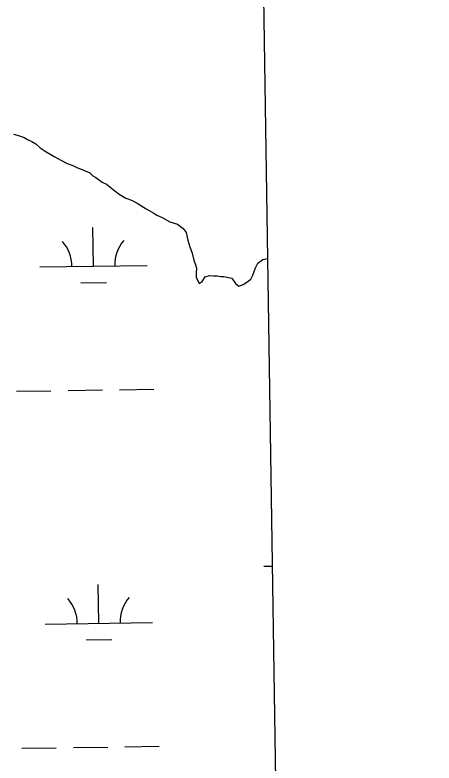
# Model space of a CAD drawing. Extents: x 3807117 to 3845308, y 337856 to 363736.
# Drawn here: x 3842804 to 3843194, y 353352 to 354048 of the extents above; entities that cross this region are included whole.
import ezdxf

# ---------------------------------------------------------------- set-up
doc = ezdxf.new("R2010")
doc.units = 0
for name, color, linetype in [('V-GRID-FRAM', 7, 'Continuous'), ('V-TOPO-SHOR', 7, 'Continuous'), ('V-WETL-SWMP', 7, 'Continuous')]:
    doc.layers.add(name, color=color, linetype=linetype)

msp = doc.modelspace()

# ---------------------------------------------------------------- linework, layer by layer
at = {"layer": 'V-GRID-FRAM'}
msp.add_lwpolyline([(3811100.57, 361461.86), (3842914.16, 361938.5), (3843194.47, 343758.27), (3811365.02, 343281.4), (3811100.57, 361461.86)], dxfattribs=at)
at = {"layer": 'V-TOPO-SHOR'}
for p, q in [((3842802.63, 353937.49), (3842808.2, 353935.99)), ((3842808.2, 353935.99), (3842812.59, 353934.48)), ((3842812.59, 353934.48), (3842815.79, 353932.55)), ((3842815.79, 353932.55), (3842819.79, 353930.63)), ((3842819.79, 353930.63), (3842823.39, 353928.32)), ((3842823.39, 353928.32), (3842827.42, 353924.81)), ((3842827.42, 353924.81), (3842832.22, 353921.72)), ((3842832.22, 353921.72), (3842840.63, 353916.71)), ((3842840.63, 353916.71), (3842847.44, 353912.85)), ((3842847.44, 353912.85), (3842852.63, 353910.16)), ((3842852.63, 353910.16), (3842857.82, 353908.27)), ((3842857.82, 353908.27), (3842862.22, 353905.96)), ((3842862.22, 353905.96), (3842867.4, 353904.07)), ((3842867.4, 353904.07), (3842873.79, 353901.4)), ((3842873.79, 353901.4), (3842876.61, 353898.67)), ((3842876.61, 353898.67), (3842879.41, 353897.13)), ((3842879.41, 353897.13), (3842885.43, 353892.87)), ((3842885.43, 353892.87), (3842889.43, 353890.95)), ((3842889.43, 353890.95), (3842897.06, 353884.73)), ((3842897.06, 353884.73), (3842901.08, 353881.63)), ((3842901.08, 353881.63), (3842907.49, 353877.77)), ((3842907.49, 353877.77), (3842912.67, 353875.87)), ((3842912.67, 353875.87), (3842917.87, 353873.18)), ((3842917.87, 353873.18), (3842926.28, 353867.77)), ((3842926.28, 353867.77), (3842933.48, 353863.93)), ((3842933.48, 353863.93), (3842936.29, 353861.99)), ((3842936.29, 353861.99), (3842941.09, 353859.69)), ((3842941.09, 353859.69), (3842948.29, 353855.84)), ((3842948.29, 353855.84), (3842955.46, 353853.58)), ((3842955.46, 353853.58), (3842960.68, 353849.71)), ((3842960.68, 353849.71), (3842963.52, 353845.79)), ((3842963.52, 353845.79), (3842965.22, 353838.68)), ((3842965.22, 353838.68), (3842966.91, 353832.37)), ((3842966.91, 353832.37), (3842968.99, 353826.45)), ((3842968.99, 353826.45), (3842970.68, 353820.14)), ((3842970.68, 353820.14), (3842972.34, 353815.8)), ((3842972.34, 353815.8), (3842973.18, 353812.65)), ((3843028.29, 353812.76), (3843030.2, 353817.16)), ((3843030.2, 353817.16), (3843034.9, 353820.8)), ((3843034.9, 353820.8), (3843039.31, 353821.61)), ((3842973.18, 353812.65), (3842972.87, 353807.88)), ((3843025.63, 353805.98), (3843028.29, 353812.76)), ((3842972.87, 353807.88), (3842972.93, 353804.32)), ((3842972.93, 353804.32), (3842975.8, 353798.42)), ((3842978.55, 353800.05), (3842981.25, 353804.45)), ((3842981.25, 353804.45), (3842985.19, 353805.71)), ((3842985.19, 353805.71), (3842989.16, 353805.38)), ((3842989.16, 353805.38), (3842992.33, 353805.43)), ((3842992.33, 353805.43), (3842995.52, 353804.69)), ((3842995.52, 353804.69), (3842998.69, 353804.74)), ((3842998.69, 353804.74), (3843006.24, 353803.28)), ((3843006.24, 353803.28), (3843009.5, 353798.18)), ((3843020.18, 353799.55), (3843023.7, 353802.38)), ((3843023.7, 353802.38), (3843025.63, 353805.98)), ((3842975.8, 353798.42), (3842978.55, 353800.05)), ((3843009.5, 353798.18), (3843012.71, 353795.86)), ((3843012.71, 353795.86), (3843016.65, 353797.51)), ((3843016.65, 353797.51), (3843020.18, 353799.55))]:
    msp.add_line(p, q, dxfattribs=at)
at = {"layer": 'V-WETL-SWMP'}
for p, q in [((3842802.63, 353937.49), (3842808.2, 353935.99)), ((3842808.2, 353935.99), (3842812.59, 353934.48)), ((3842812.59, 353934.48), (3842815.79, 353932.55)), ((3842815.79, 353932.55), (3842819.79, 353930.63)), ((3842819.79, 353930.63), (3842823.39, 353928.32)), ((3842823.39, 353928.32), (3842827.42, 353924.81)), ((3842827.42, 353924.81), (3842832.22, 353921.72)), ((3842832.22, 353921.72), (3842840.63, 353916.71)), ((3842840.63, 353916.71), (3842847.44, 353912.85)), ((3842847.44, 353912.85), (3842852.63, 353910.16)), ((3842852.63, 353910.16), (3842857.82, 353908.27)), ((3842857.82, 353908.27), (3842862.22, 353905.96)), ((3842862.22, 353905.96), (3842867.4, 353904.07)), ((3842867.4, 353904.07), (3842873.79, 353901.4)), ((3842873.79, 353901.4), (3842876.61, 353898.67)), ((3842876.61, 353898.67), (3842879.41, 353897.13)), ((3842879.41, 353897.13), (3842885.43, 353892.87)), ((3842885.43, 353892.87), (3842889.43, 353890.95)), ((3842889.43, 353890.95), (3842897.06, 353884.73)), ((3842897.06, 353884.73), (3842901.08, 353881.63)), ((3842901.08, 353881.63), (3842907.49, 353877.77)), ((3842907.49, 353877.77), (3842912.67, 353875.87)), ((3842912.67, 353875.87), (3842917.87, 353873.18)), ((3842917.87, 353873.18), (3842926.28, 353867.77)), ((3842926.28, 353867.77), (3842933.48, 353863.93)), ((3842933.48, 353863.93), (3842936.29, 353861.99)), ((3842936.29, 353861.99), (3842941.09, 353859.69)), ((3842941.09, 353859.69), (3842948.29, 353855.84)), ((3842877.13, 353814.46), (3842876.59, 353850.45)), ((3842948.29, 353855.84), (3842955.46, 353853.58)), ((3842955.46, 353853.58), (3842960.68, 353849.71)), ((3842960.68, 353849.71), (3842963.52, 353845.79)), ((3842963.52, 353845.79), (3842965.22, 353838.68)), ((3842965.22, 353838.68), (3842966.91, 353832.37)), ((3842966.91, 353832.37), (3842968.99, 353826.45)), ((3842968.99, 353826.45), (3842970.68, 353820.14)), ((3842827.14, 353813.71), (3842927.13, 353815.21)), ((3842970.68, 353820.14), (3842972.34, 353815.8)), ((3842972.34, 353815.8), (3842973.18, 353812.65)), ((3843028.29, 353812.76), (3843030.2, 353817.16)), ((3843030.2, 353817.16), (3843034.9, 353820.8)), ((3843034.9, 353820.8), (3843039.31, 353821.61)), ((3843039.31, 353821.61), (3843047.45, 353293.77)), ((3842973.18, 353812.65), (3842972.87, 353807.88)), ((3843025.63, 353805.98), (3843028.29, 353812.76)), ((3842972.87, 353807.88), (3842972.93, 353804.32)), ((3842972.93, 353804.32), (3842975.8, 353798.42)), ((3842978.55, 353800.05), (3842981.25, 353804.45)), ((3842981.25, 353804.45), (3842985.19, 353805.71)), ((3842985.19, 353805.71), (3842989.16, 353805.38)), ((3842989.16, 353805.38), (3842992.33, 353805.43)), ((3842992.33, 353805.43), (3842995.52, 353804.69)), ((3842995.52, 353804.69), (3842998.69, 353804.74)), ((3842998.69, 353804.74), (3843006.24, 353803.28)), ((3843006.24, 353803.28), (3843009.5, 353798.18)), ((3843020.18, 353799.55), (3843023.7, 353802.38)), ((3843023.7, 353802.38), (3843025.63, 353805.98)), ((3842865.37, 353798.85), (3842889.36, 353799.21)), ((3842975.8, 353798.42), (3842978.55, 353800.05)), ((3843009.5, 353798.18), (3843012.71, 353795.86)), ((3843012.71, 353795.86), (3843016.65, 353797.51)), ((3843016.65, 353797.51), (3843020.18, 353799.55)), ((3842805.46, 353697.94), (3842837.46, 353698.42)), ((3842853.46, 353698.66), (3842885.46, 353699.14)), ((3842901.45, 353699.38), (3842933.45, 353699.86)), ((3843035.93, 353534.87), (3843043.73, 353534.99)), ((3842882.12, 353481.82), (3842881.58, 353517.82)), ((3842832.13, 353481.07), (3842932.11, 353482.57)), ((3842870.35, 353466.21), (3842894.35, 353466.57)), ((3842810.45, 353365.3), (3842842.45, 353365.78)), ((3842858.45, 353366.02), (3842890.44, 353366.5)), ((3842906.44, 353366.74), (3842938.44, 353367.22))]:
    msp.add_line(p, q, dxfattribs=at)
for centre, start, end in [((3842821.89, 353814.1), 0.08654, 41.63019), ((3842932.36, 353815.76), 140.08653, 181.63019), ((3842826.88, 353481.47), 0.08654, 41.63019), ((3842937.35, 353483.12), 140.08653, 181.63019)]:
    msp.add_arc(centre, 35.25, start, end, dxfattribs=at)

doc.saveas('drawing.dxf')
